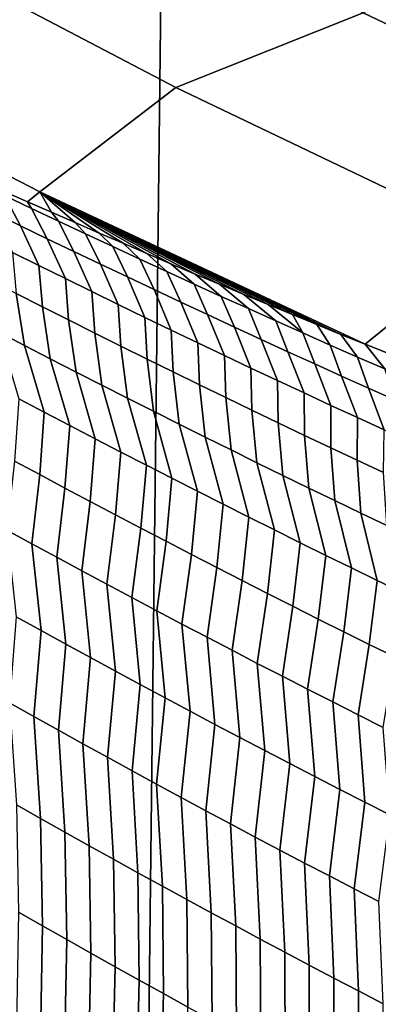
# Model space of a CAD drawing. Header units: metres. Extents: x -240 to 45, y -77 to 27.
# Tile 817 of 1056: x 12.697 to 13.512, y -21.618 to -19.38. Entities that reach past the tile are written whole.
import ezdxf

# ---------------------------------------------------------------- set-up
doc = ezdxf.new("R2010")
doc.units = ezdxf.units.M
doc.layers.add('solid_102011X2', color=7, linetype='CONTINUOUS')

msp = doc.modelspace()

# ---------------------------------------------------------------- linework, layer by layer
at = {"layer": 'solid_102011X2'}
for points in [[(12.968797, 23.521524), (12.419049, -23.807344), (11.8618, -24.081448), (12.418775, 23.807486)], [(13.511796, 23.223614), (12.969113, -23.521353), (12.419049, -23.807344), (12.968797, 23.521524)], [(14.046792, 22.914352), (13.512156, -23.223408), (12.969113, -23.521353), (13.511796, 23.223614)], [(13.477857, -19.363777, 136.254227), (12.773161, -18.994232, 136.308365), (12.340302, -19.161144, 132.07547), (13.051416, -19.533936, 132.017563)], [(12.340302, -19.161144, 132.07547), (12.017755, -19.39716, 127.834137), (12.742252, -19.770567, 127.771744), (13.051416, -19.533936, 132.017563)], [(14.596564, -19.532871, 140.442184), (13.885375, -19.192787, 140.493546), (13.477857, -19.363777, 136.254227), (14.195638, -19.706892, 136.199097)], [(14.195638, -19.706892, 136.199097), (13.477857, -19.363777, 136.254227), (13.051416, -19.533936, 132.017563), (13.775736, -19.880062, 131.958572)], [(12.714466, -19.793324, 127.377518), (12.742252, -19.770567, 127.771744), (12.017755, -19.39716, 127.834137), (12.660106, -19.769274, 127.352516)], [(13.051416, -19.533936, 132.017563), (12.742252, -19.770567, 127.771744), (13.482017, -20.117191, 127.711868), (13.775736, -19.880062, 131.958572)], [(12.638256, -19.818567, 126.860977), (12.698808, -19.848059, 126.870483), (12.661757, -19.77961, 127.255569), (12.600288, -19.750286, 127.246323)], [(12.661757, -19.77961, 127.255569), (12.723269, -19.808775, 127.264732), (12.714466, -19.793324, 127.377518), (12.660106, -19.769274, 127.352516)], [(12.698808, -19.848059, 126.870483), (12.759401, -19.877398, 126.879913), (12.723269, -19.808775, 127.264732), (12.661757, -19.77961, 127.255569)], [(12.714466, -19.793324, 127.377518), (12.768806, -19.817219, 127.402321), (12.742252, -19.770567, 127.771744)], [(13.426953, -20.094929, 127.688995), (13.482017, -20.117191, 127.711868), (12.742252, -19.770567, 127.771744)], [(13.371836, -20.072495, 127.665932), (13.426953, -20.094929, 127.688995), (12.742252, -19.770567, 127.771744)], [(13.316665, -20.049889, 127.642677), (13.371836, -20.072495, 127.665932), (12.742252, -19.770567, 127.771744)], [(13.261444, -20.027111, 127.619232), (13.316665, -20.049889, 127.642677), (12.742252, -19.770567, 127.771744)], [(13.206177, -20.004164, 127.595596), (13.261444, -20.027111, 127.619232), (12.742252, -19.770567, 127.771744)], [(13.150865, -19.981049, 127.57177), (13.206177, -20.004164, 127.595596), (12.742252, -19.770567, 127.771744)], [(13.09551, -19.957762, 127.547745), (13.150865, -19.981049, 127.57177), (12.742252, -19.770567, 127.771744)], [(13.040117, -19.934307, 127.523537), (13.09551, -19.957762, 127.547745), (12.742252, -19.770567, 127.771744)], [(12.985915, -19.911209, 127.499664), (13.040117, -19.934307, 127.523537), (12.742252, -19.770567, 127.771744)], [(12.93168, -19.887949, 127.475616), (12.985915, -19.911209, 127.499664), (12.742252, -19.770567, 127.771744)], [(12.877415, -19.864531, 127.45137), (12.93168, -19.887949, 127.475616), (12.742252, -19.770567, 127.771744)], [(12.823123, -19.840954, 127.426941), (12.877415, -19.864531, 127.45137), (12.742252, -19.770567, 127.771744)], [(12.768806, -19.817219, 127.402321), (12.823123, -19.840954, 127.426941), (12.742252, -19.770567, 127.771744)], [(12.723269, -19.808775, 127.264732), (12.784822, -19.837786, 127.273827), (12.768806, -19.817219, 127.402321), (12.714466, -19.793324, 127.377518)], [(12.680217, -19.908773, 126.479897), (12.740297, -19.938601, 126.489746), (12.698808, -19.848059, 126.870483), (12.638256, -19.818567, 126.860977)], [(12.759401, -19.877398, 126.879913), (12.820039, -19.906578, 126.889267), (12.784822, -19.837786, 127.273827), (12.723269, -19.808775, 127.264732)], [(12.784822, -19.837786, 127.273827), (12.846415, -19.86664, 127.282845), (12.823123, -19.840954, 127.426941), (12.768806, -19.817219, 127.402321)], [(12.740297, -19.938601, 126.489746), (12.800422, -19.968271, 126.499519), (12.759401, -19.877398, 126.879913), (12.698808, -19.848059, 126.870483)], [(12.820039, -19.906578, 126.889267), (12.880717, -19.935604, 126.898537), (12.846415, -19.86664, 127.282845), (12.784822, -19.837786, 127.273827)], [(12.846415, -19.86664, 127.282845), (12.90805, -19.895338, 127.291779), (12.877415, -19.864531, 127.45137), (12.823123, -19.840954, 127.426941)], [(12.880717, -19.935604, 126.898537), (12.941437, -19.964474, 126.90773), (12.90805, -19.895338, 127.291779), (12.846415, -19.86664, 127.282845)], [(12.90805, -19.895338, 127.291779), (12.969725, -19.923878, 127.300636), (12.93168, -19.887949, 127.475616), (12.877415, -19.864531, 127.45137)], [(12.800422, -19.968271, 126.499519), (12.86059, -19.997784, 126.509209), (12.820039, -19.906578, 126.889267), (12.759401, -19.877398, 126.879913)], [(12.941437, -19.964474, 126.90773), (13.002198, -19.993187, 126.916847), (12.969725, -19.923878, 127.300636), (12.90805, -19.895338, 127.291779)], [(13.031439, -19.952259, 127.309425), (12.985915, -19.911209, 127.499664), (12.93168, -19.887949, 127.475616), (12.969725, -19.923878, 127.300636)], [(13.775736, -19.880062, 131.958572), (13.482017, -20.117191, 127.711868), (13.533863, -20.138018, 127.733246)], [(12.688991, -20.002209, 126.097733), (12.748338, -20.032299, 126.107948), (12.740297, -19.938601, 126.489746), (12.680217, -19.908773, 126.479897)], [(12.86059, -19.997784, 126.509209), (12.920802, -20.027142, 126.518814), (12.880717, -19.935604, 126.898537), (12.820039, -19.906578, 126.889267)], [(13.093193, -19.980482, 127.318123), (13.040117, -19.934307, 127.523537), (12.985915, -19.911209, 127.499664), (13.031439, -19.952259, 127.309425)], [(12.748338, -20.032299, 126.107948), (12.807731, -20.062231, 126.11808), (12.800422, -19.968271, 126.499519), (12.740297, -19.938601, 126.489746)], [(12.920802, -20.027142, 126.518814), (12.981056, -20.056339, 126.528336), (12.941437, -19.964474, 126.90773), (12.880717, -19.935604, 126.898537)], [(13.002198, -19.993187, 126.916847), (13.063, -20.021742, 126.92588), (13.031439, -19.952259, 127.309425), (12.969725, -19.923878, 127.300636)], [(13.154985, -20.008545, 127.326752), (13.09551, -19.957762, 127.547745), (13.040117, -19.934307, 127.523537), (13.093193, -19.980482, 127.318123)], [(13.063, -20.021742, 126.92588), (13.12384, -20.050138, 126.93483), (13.093193, -19.980482, 127.318123), (13.031439, -19.952259, 127.309425)], [(13.216816, -20.036448, 127.335289), (13.150865, -19.981049, 127.57177), (13.09551, -19.957762, 127.547745), (13.154985, -20.008545, 127.326752)], [(12.649083, -20.089819, 125.711777), (12.707567, -20.120205, 125.72242), (12.688991, -20.002209, 126.097733), (12.629689, -19.971966, 126.087433)], [(12.807731, -20.062231, 126.11808), (12.867169, -20.092009, 126.128128), (12.86059, -19.997784, 126.509209), (12.800422, -19.968271, 126.499519)], [(12.981056, -20.056339, 126.528336), (13.041353, -20.085381, 126.537781), (13.002198, -19.993187, 126.916847), (12.941437, -19.964474, 126.90773)], [(13.12384, -20.050138, 126.93483), (13.184722, -20.078377, 126.943703), (13.154985, -20.008545, 127.326752), (13.093193, -19.980482, 127.318123)], [(13.278686, -20.06419, 127.343758), (13.206177, -20.004164, 127.595596), (13.150865, -19.981049, 127.57177), (13.216816, -20.036448, 127.335289)], [(12.707567, -20.120205, 125.72242), (12.766098, -20.150438, 125.732979), (12.748338, -20.032299, 126.107948), (12.688991, -20.002209, 126.097733)], [(12.867169, -20.092009, 126.128128), (12.926652, -20.121628, 126.138092), (12.920802, -20.027142, 126.518814), (12.86059, -19.997784, 126.509209)], [(13.041353, -20.085381, 126.537781), (13.101691, -20.114262, 126.547134), (13.063, -20.021742, 126.92588), (13.002198, -19.993187, 126.916847)], [(13.184722, -20.078377, 126.943703), (13.245642, -20.106455, 126.952499), (13.216816, -20.036448, 127.335289), (13.154985, -20.008545, 127.326752)], [(13.340591, -20.09177, 127.352135), (13.261444, -20.027111, 127.619232), (13.206177, -20.004164, 127.595596), (13.278686, -20.06419, 127.343758)], [(12.926652, -20.121628, 126.138092), (12.986179, -20.151093, 126.147972), (12.981056, -20.056339, 126.528336), (12.920802, -20.027142, 126.518814)], [(13.101691, -20.114262, 126.547134), (13.162071, -20.142982, 126.556412), (13.12384, -20.050138, 126.93483), (13.063, -20.021742, 126.92588)], [(13.340591, -20.09177, 127.352135), (13.316665, -20.049889, 127.642677), (13.261444, -20.027111, 127.619232)], [(12.766098, -20.150438, 125.732979), (12.824676, -20.180517, 125.743454), (12.807731, -20.062231, 126.11808), (12.748338, -20.032299, 126.107948)], [(13.162071, -20.142982, 126.556412), (13.222492, -20.171545, 126.565605), (13.184722, -20.078377, 126.943703), (13.12384, -20.050138, 126.93483)], [(13.245642, -20.106455, 126.952499), (13.3066, -20.134375, 126.961205), (13.278686, -20.06419, 127.343758), (13.216816, -20.036448, 127.335289)], [(13.340591, -20.09177, 127.352135), (13.402535, -20.119188, 127.360443), (13.371836, -20.072495, 127.665932), (13.316665, -20.049889, 127.642677)], [(12.824676, -20.180517, 125.743454), (12.883301, -20.21044, 125.753845), (12.867169, -20.092009, 126.128128), (12.807731, -20.062231, 126.11808)], [(12.986179, -20.151093, 126.147972), (13.045751, -20.180397, 126.157768), (13.041353, -20.085381, 126.537781), (12.981056, -20.056339, 126.528336)], [(13.3066, -20.134375, 126.961205), (13.367597, -20.162132, 126.969833), (13.340591, -20.09177, 127.352135), (13.278686, -20.06419, 127.343758)], [(13.402535, -20.119188, 127.360443), (13.464515, -20.146444, 127.36866), (13.426953, -20.094929, 127.688995), (13.371836, -20.072495, 127.665932)], [(12.694443, -20.241148, 125.347275), (12.752373, -20.271685, 125.358284), (12.707567, -20.120205, 125.72242), (12.649083, -20.089819, 125.711777)], [(12.883301, -20.21044, 125.753845), (12.941972, -20.240208, 125.764153), (12.926652, -20.121628, 126.138092), (12.867169, -20.092009, 126.128128)], [(13.045751, -20.180397, 126.157768), (13.105365, -20.209543, 126.167473), (13.101691, -20.114262, 126.547134), (13.041353, -20.085381, 126.537781)], [(13.222492, -20.171545, 126.565605), (13.282953, -20.199945, 126.574707), (13.245642, -20.106455, 126.952499), (13.184722, -20.078377, 126.943703)], [(13.367597, -20.162132, 126.969833), (13.428631, -20.18973, 126.978378), (13.402535, -20.119188, 127.360443), (13.340591, -20.09177, 127.352135)], [(13.464515, -20.146444, 127.36866), (13.526531, -20.173538, 127.376801), (13.482017, -20.117191, 127.711868), (13.426953, -20.094929, 127.688995)], [(12.752373, -20.271685, 125.358284), (12.810351, -20.302067, 125.369209), (12.766098, -20.150438, 125.732979), (12.707567, -20.120205, 125.72242)], [(13.105365, -20.209543, 126.167473), (13.165022, -20.238531, 126.177101), (13.162071, -20.142982, 126.556412), (13.101691, -20.114262, 126.547134)], [(13.282953, -20.199945, 126.574707), (13.343454, -20.228184, 126.583733), (13.3066, -20.134375, 126.961205), (13.245642, -20.106455, 126.952499)], [(13.428631, -20.18973, 126.978378), (13.489702, -20.217163, 126.986839), (13.464515, -20.146444, 127.36866), (13.402535, -20.119188, 127.360443)], [(13.526531, -20.173538, 127.376801), (13.588583, -20.200468, 127.38485), (13.533863, -20.138018, 127.733246), (13.482017, -20.117191, 127.711868)], [(12.941972, -20.240208, 125.764153), (13.000688, -20.269819, 125.774376), (12.986179, -20.151093, 126.147972), (12.926652, -20.121628, 126.138092)], [(13.165022, -20.238531, 126.177101), (13.224722, -20.267359, 126.186638), (13.222492, -20.171545, 126.565605), (13.162071, -20.142982, 126.556412)], [(13.343454, -20.228184, 126.583733), (13.403995, -20.256262, 126.592667), (13.367597, -20.162132, 126.969833), (13.3066, -20.134375, 126.961205)], [(12.810351, -20.302067, 125.369209), (12.868379, -20.332294, 125.380043), (12.824676, -20.180517, 125.743454), (12.766098, -20.150438, 125.732979)], [(13.000688, -20.269819, 125.774376), (13.059449, -20.299276, 125.784508), (13.045751, -20.180397, 126.157768), (12.986179, -20.151093, 126.147972)], [(13.403995, -20.256262, 126.592667), (13.464574, -20.284176, 126.601517), (13.428631, -20.18973, 126.978378), (13.367597, -20.162132, 126.969833)], [(13.489702, -20.217163, 126.986839), (13.550811, -20.244436, 126.995216), (13.526531, -20.173538, 127.376801), (13.464515, -20.146444, 127.36866)], [(12.868379, -20.332294, 125.380043), (12.926455, -20.362368, 125.390785), (12.883301, -20.21044, 125.753845), (12.824676, -20.180517, 125.743454)], [(13.059449, -20.299276, 125.784508), (13.118256, -20.328573, 125.794548), (13.105365, -20.209543, 126.167473), (13.045751, -20.180397, 126.157768)], [(13.224722, -20.267359, 126.186638), (13.284463, -20.296026, 126.196091), (13.282953, -20.199945, 126.574707), (13.222492, -20.171545, 126.565605)], [(13.118256, -20.328573, 125.794548), (13.177105, -20.357714, 125.804512), (13.165022, -20.238531, 126.177101), (13.105365, -20.209543, 126.167473)], [(13.284463, -20.296026, 126.196091), (13.344245, -20.324533, 126.20546), (13.343454, -20.228184, 126.583733), (13.282953, -20.199945, 126.574707)], [(13.464574, -20.284176, 126.601517), (13.525191, -20.311928, 126.610283), (13.489702, -20.217163, 126.986839), (13.428631, -20.18973, 126.978378)], [(12.926455, -20.362368, 125.390785), (12.984578, -20.392286, 125.401443), (12.941972, -20.240208, 125.764153), (12.883301, -20.21044, 125.753845)], [(13.344245, -20.324533, 126.20546), (13.404068, -20.352879, 126.214737), (13.403995, -20.256262, 126.592667), (13.343454, -20.228184, 126.583733)], [(13.525191, -20.311928, 126.610283), (13.585847, -20.339516, 126.618965), (13.550811, -20.244436, 126.995216), (13.489702, -20.217163, 126.986839)], [(12.684832, -20.383032, 124.979431), (12.742121, -20.413792, 124.990883), (12.752373, -20.271685, 125.358284), (12.694443, -20.241148, 125.347275)], [(12.984578, -20.392286, 125.401443), (13.042749, -20.422049, 125.412018), (13.000688, -20.269819, 125.774376), (12.941972, -20.240208, 125.764153)], [(13.177105, -20.357714, 125.804512), (13.235999, -20.386696, 125.814377), (13.224722, -20.267359, 126.186638), (13.165022, -20.238531, 126.177101)], [(12.742121, -20.413792, 124.990883), (12.799461, -20.444399, 125.002251), (12.810351, -20.302067, 125.369209), (12.752373, -20.271685, 125.358284)], [(13.042749, -20.422049, 125.412018), (13.100966, -20.451653, 125.422493), (13.059449, -20.299276, 125.784508), (13.000688, -20.269819, 125.774376)], [(13.235999, -20.386696, 125.814377), (13.294936, -20.415518, 125.824165), (13.284463, -20.296026, 126.196091), (13.224722, -20.267359, 126.186638)], [(13.404068, -20.352879, 126.214737), (13.463932, -20.381062, 126.223923), (13.464574, -20.284176, 126.601517), (13.403995, -20.256262, 126.592667)], [(13.100966, -20.451653, 125.422493), (13.159229, -20.481102, 125.432884), (13.118256, -20.328573, 125.794548), (13.059449, -20.299276, 125.784508)], [(13.294936, -20.415518, 125.824165), (13.353915, -20.444181, 125.833855), (13.344245, -20.324533, 126.20546), (13.284463, -20.296026, 126.196091)], [(13.463932, -20.381062, 126.223923), (13.523835, -20.409082, 126.233025), (13.525191, -20.311928, 126.610283), (13.464574, -20.284176, 126.601517)], [(12.799461, -20.444399, 125.002251), (12.856853, -20.474854, 125.013527), (12.868379, -20.332294, 125.380043), (12.810351, -20.302067, 125.369209)], [(12.856853, -20.474854, 125.013527), (12.914293, -20.505152, 125.024712), (12.926455, -20.362368, 125.390785), (12.868379, -20.332294, 125.380043)], [(13.159229, -20.481102, 125.432884), (13.217538, -20.510391, 125.443184), (13.177105, -20.357714, 125.804512), (13.118256, -20.328573, 125.794548)], [(13.353915, -20.444181, 125.833855), (13.412936, -20.472685, 125.84346), (13.404068, -20.352879, 126.214737), (13.344245, -20.324533, 126.20546)], [(12.914293, -20.505152, 125.024712), (12.971785, -20.535297, 125.035805), (12.984578, -20.392286, 125.401443), (12.926455, -20.362368, 125.390785)], [(13.217538, -20.510391, 125.443184), (13.275892, -20.539522, 125.453392), (13.235999, -20.386696, 125.814377), (13.177105, -20.357714, 125.804512)], [(13.412936, -20.472685, 125.84346), (13.471999, -20.501026, 125.852974), (13.463932, -20.381062, 126.223923), (13.404068, -20.352879, 126.214737)], [(12.66764, -20.539839, 124.617607), (12.724327, -20.570814, 124.629532), (12.742121, -20.413792, 124.990883), (12.684832, -20.383032, 124.979431)], [(13.275892, -20.539522, 125.453392), (13.334291, -20.568495, 125.463509), (13.294936, -20.415518, 125.824165), (13.235999, -20.386696, 125.814377)], [(13.471999, -20.501026, 125.852974), (13.531103, -20.529207, 125.862396), (13.523835, -20.409082, 126.233025), (13.463932, -20.381062, 126.223923)], [(12.971785, -20.535297, 125.035805), (13.029325, -20.565289, 125.046806), (13.042749, -20.422049, 125.412018), (12.984578, -20.392286, 125.401443)], [(12.724327, -20.570814, 124.629532), (12.781069, -20.601639, 124.641373), (12.799461, -20.444399, 125.002251), (12.742121, -20.413792, 124.990883)], [(13.029325, -20.565289, 125.046806), (13.086913, -20.595123, 125.057716), (13.100966, -20.451653, 125.422493), (13.042749, -20.422049, 125.412018)], [(13.334291, -20.568495, 125.463509), (13.392733, -20.597309, 125.473534), (13.353915, -20.444181, 125.833855), (13.294936, -20.415518, 125.824165)], [(12.781069, -20.601639, 124.641373), (12.837863, -20.632311, 124.653114), (12.856853, -20.474854, 125.013527), (12.799461, -20.444399, 125.002251)], [(13.086913, -20.595123, 125.057716), (13.144549, -20.624804, 125.068542), (13.159229, -20.481102, 125.432884), (13.100966, -20.451653, 125.422493)], [(13.392733, -20.597309, 125.473534), (13.451219, -20.625961, 125.483467), (13.412936, -20.472685, 125.84346), (13.353915, -20.444181, 125.833855)], [(12.837863, -20.632311, 124.653114), (12.89471, -20.66283, 124.664772), (12.914293, -20.505152, 125.024712), (12.856853, -20.474854, 125.013527)], [(13.451219, -20.625961, 125.483467), (13.509748, -20.654451, 125.493309), (13.471999, -20.501026, 125.852974), (13.412936, -20.472685, 125.84346)], [(13.144549, -20.624804, 125.068542), (13.202234, -20.654325, 125.079269), (13.217538, -20.510391, 125.443184), (13.159229, -20.481102, 125.432884)], [(13.509748, -20.654451, 125.493309), (13.568318, -20.682783, 125.503059), (13.531103, -20.529207, 125.862396), (13.471999, -20.501026, 125.852974)], [(12.89471, -20.66283, 124.664772), (12.951608, -20.693197, 124.676331), (12.971785, -20.535297, 125.035805), (12.914293, -20.505152, 125.024712)], [(13.202234, -20.654325, 125.079269), (13.259965, -20.683689, 125.089905), (13.275892, -20.539522, 125.453392), (13.217538, -20.510391, 125.443184)], [(12.688959, -20.736889, 124.272743), (12.745209, -20.767992, 124.285118), (12.724327, -20.570814, 124.629532), (12.66764, -20.539839, 124.617607)], [(12.951608, -20.693197, 124.676331), (13.008557, -20.72341, 124.687798), (13.029325, -20.565289, 125.046806), (12.971785, -20.535297, 125.035805)], [(13.259965, -20.683689, 125.089905), (13.317743, -20.712896, 125.100441), (13.334291, -20.568495, 125.463509), (13.275892, -20.539522, 125.453392)], [(13.008557, -20.72341, 124.687798), (13.065558, -20.753468, 124.699173), (13.086913, -20.595123, 125.057716), (13.029325, -20.565289, 125.046806)], [(13.317743, -20.712896, 125.100441), (13.375566, -20.741945, 125.110886), (13.392733, -20.597309, 125.473534), (13.334291, -20.568495, 125.463509)], [(12.745209, -20.767992, 124.285118), (12.801514, -20.798943, 124.297394), (12.781069, -20.601639, 124.641373), (12.724327, -20.570814, 124.629532)], [(12.801514, -20.798943, 124.297394), (12.857874, -20.829742, 124.309578), (12.837863, -20.632311, 124.653114), (12.781069, -20.601639, 124.641373)], [(13.065558, -20.753468, 124.699173), (13.122609, -20.783371, 124.710449), (13.144549, -20.624804, 125.068542), (13.086913, -20.595123, 125.057716)], [(13.375566, -20.741945, 125.110886), (13.433435, -20.770834, 125.121239), (13.451219, -20.625961, 125.483467), (13.392733, -20.597309, 125.473534)], [(12.857874, -20.829742, 124.309578), (12.914288, -20.86039, 124.321663), (12.89471, -20.66283, 124.664772), (12.837863, -20.632311, 124.653114)], [(13.122609, -20.783371, 124.710449), (13.179709, -20.81312, 124.721634), (13.202234, -20.654325, 125.079269), (13.144549, -20.624804, 125.068542)], [(13.433435, -20.770834, 125.121239), (13.49135, -20.799562, 125.1315), (13.509748, -20.654451, 125.493309), (13.451219, -20.625961, 125.483467)], [(13.179709, -20.81312, 124.721634), (13.236859, -20.842712, 124.732719), (13.259965, -20.683689, 125.089905), (13.202234, -20.654325, 125.079269)], [(13.49135, -20.799562, 125.1315), (13.549309, -20.828131, 125.141663), (13.568318, -20.682783, 125.503059), (13.509748, -20.654451, 125.493309)], [(12.914288, -20.86039, 124.321663), (12.970757, -20.890886, 124.333656), (12.951608, -20.693197, 124.676331), (12.89471, -20.66283, 124.664772)], [(12.970757, -20.890886, 124.333656), (13.027278, -20.921228, 124.345551), (13.008557, -20.72341, 124.687798), (12.951608, -20.693197, 124.676331)], [(13.236859, -20.842712, 124.732719), (13.294058, -20.872147, 124.743713), (13.317743, -20.712896, 125.100441), (13.259965, -20.683689, 125.089905)], [(13.027278, -20.921228, 124.345551), (13.083853, -20.951416, 124.357353), (13.065558, -20.753468, 124.699173), (13.008557, -20.72341, 124.687798)], [(13.294058, -20.872147, 124.743713), (13.351305, -20.901424, 124.754608), (13.375566, -20.741945, 125.110886), (13.317743, -20.712896, 125.100441)], [(12.673414, -20.932472, 123.929573), (12.729023, -20.96365, 123.942413), (12.745209, -20.767992, 124.285118), (12.688959, -20.736889, 124.272743)], [(13.351305, -20.901424, 124.754608), (13.408599, -20.930546, 124.765411), (13.433435, -20.770834, 125.121239), (13.375566, -20.741945, 125.110886)], [(12.729023, -20.96365, 123.942413), (12.78469, -20.994678, 123.955154), (12.801514, -20.798943, 124.297394), (12.745209, -20.767992, 124.285118)], [(13.083853, -20.951416, 124.357353), (13.14048, -20.981451, 124.369049), (13.122609, -20.783371, 124.710449), (13.065558, -20.753468, 124.699173)], [(13.14048, -20.981451, 124.369049), (13.197159, -21.01133, 124.380653), (13.179709, -20.81312, 124.721634), (13.122609, -20.783371, 124.710449)], [(13.408599, -20.930546, 124.765411), (13.46594, -20.959507, 124.776115), (13.49135, -20.799562, 125.1315), (13.433435, -20.770834, 125.121239)], [(12.78469, -20.994678, 123.955154), (12.840414, -21.025558, 123.967804), (12.857874, -20.829742, 124.309578), (12.801514, -20.798943, 124.297394)], [(13.197159, -21.01133, 124.380653), (13.253889, -21.041052, 124.392159), (13.236859, -20.842712, 124.732719), (13.179709, -20.81312, 124.721634)], [(13.46594, -20.959507, 124.776115), (13.523328, -20.988308, 124.78672), (13.549309, -20.828131, 125.141663), (13.49135, -20.799562, 125.1315)], [(12.840414, -21.025558, 123.967804), (12.896195, -21.056288, 123.980354), (12.914288, -20.86039, 124.321663), (12.857874, -20.829742, 124.309578)], [(13.253889, -21.041052, 124.392159), (13.31067, -21.07062, 124.403564), (13.294058, -20.872147, 124.743713), (13.236859, -20.842712, 124.732719)], [(12.896195, -21.056288, 123.980354), (12.952032, -21.086866, 123.992805), (12.970757, -20.890886, 124.333656), (12.914288, -20.86039, 124.321663)], [(13.31067, -21.07062, 124.403564), (13.367501, -21.100029, 124.414871), (13.351305, -20.901424, 124.754608), (13.294058, -20.872147, 124.743713)], [(12.952032, -21.086866, 123.992805), (13.007925, -21.117296, 124.005157), (13.027278, -20.921228, 124.345551), (12.970757, -20.890886, 124.333656)], [(13.367501, -21.100029, 124.414871), (13.424382, -21.129282, 124.426079), (13.408599, -20.930546, 124.765411), (13.351305, -20.901424, 124.754608)], [(13.007925, -21.117296, 124.005157), (13.063872, -21.147573, 124.01741), (13.083853, -20.951416, 124.357353), (13.027278, -20.921228, 124.345551)], [(12.689033, -21.16424, 123.604393), (12.744212, -21.195448, 123.617683), (12.729023, -20.96365, 123.942413), (12.673414, -20.932472, 123.929573)], [(13.424382, -21.129282, 124.426079), (13.481312, -21.158377, 124.437187), (13.46594, -20.959507, 124.776115), (13.408599, -20.930546, 124.765411)], [(12.744212, -21.195448, 123.617683), (12.799451, -21.226509, 123.630875), (12.78469, -20.994678, 123.955154), (12.729023, -20.96365, 123.942413)], [(13.063872, -21.147573, 124.01741), (13.119874, -21.177698, 124.029572), (13.14048, -20.981451, 124.369049), (13.083853, -20.951416, 124.357353)], [(13.481312, -21.158377, 124.437187), (13.538291, -21.187313, 124.448196), (13.523328, -20.988308, 124.78672), (13.46594, -20.959507, 124.776115)], [(13.119874, -21.177698, 124.029572), (13.17593, -21.207668, 124.041626), (13.197159, -21.01133, 124.380653), (13.14048, -20.981451, 124.369049)], [(12.799451, -21.226509, 123.630875), (12.85475, -21.257421, 123.643967), (12.840414, -21.025558, 123.967804), (12.78469, -20.994678, 123.955154)], [(13.17593, -21.207668, 124.041626), (13.232039, -21.237488, 124.053581), (13.253889, -21.041052, 124.392159), (13.197159, -21.01133, 124.380653)], [(12.85475, -21.257421, 123.643967), (12.910107, -21.288185, 123.65696), (12.896195, -21.056288, 123.980354), (12.840414, -21.025558, 123.967804)], [(12.910107, -21.288185, 123.65696), (12.965522, -21.3188, 123.669846), (12.952032, -21.086866, 123.992805), (12.896195, -21.056288, 123.980354)], [(13.232039, -21.237488, 124.053581), (13.288202, -21.267153, 124.06543), (13.31067, -21.07062, 124.403564), (13.253889, -21.041052, 124.392159)], [(13.288202, -21.267153, 124.06543), (13.344417, -21.296661, 124.077187), (13.367501, -21.100029, 124.414871), (13.31067, -21.07062, 124.403564)], [(12.965522, -21.3188, 123.669846), (13.020995, -21.349266, 123.68264), (13.007925, -21.117296, 124.005157), (12.952032, -21.086866, 123.992805)], [(13.344417, -21.296661, 124.077187), (13.400683, -21.326017, 124.088837), (13.424382, -21.129282, 124.426079), (13.367501, -21.100029, 124.414871)], [(13.020995, -21.349266, 123.68264), (13.076526, -21.379581, 123.695328), (13.063872, -21.147573, 124.01741), (13.007925, -21.117296, 124.005157)], [(13.076526, -21.379581, 123.695328), (13.132113, -21.409744, 123.707909), (13.119874, -21.177698, 124.029572), (13.063872, -21.147573, 124.01741)], [(13.400683, -21.326017, 124.088837), (13.457001, -21.355215, 124.100388), (13.481312, -21.158377, 124.437187), (13.424382, -21.129282, 124.426079)], [(12.693763, -21.408285, 123.288544), (12.74857, -21.439529, 123.302307), (12.744212, -21.195448, 123.617683), (12.689033, -21.16424, 123.604393)], [(13.457001, -21.355215, 124.100388), (13.51337, -21.384256, 124.111832), (13.538291, -21.187313, 124.448196), (13.481312, -21.158377, 124.437187)], [(13.132113, -21.409744, 123.707909), (13.187756, -21.439756, 123.72039), (13.17593, -21.207668, 124.041626), (13.119874, -21.177698, 124.029572)], [(12.74857, -21.439529, 123.302307), (12.80344, -21.470629, 123.315979), (12.799451, -21.226509, 123.630875), (12.744212, -21.195448, 123.617683)], [(13.187756, -21.439756, 123.72039), (13.243455, -21.469618, 123.732773), (13.232039, -21.237488, 124.053581), (13.17593, -21.207668, 124.041626)], [(12.80344, -21.470629, 123.315979), (12.858372, -21.501581, 123.329544), (12.85475, -21.257421, 123.643967), (12.799451, -21.226509, 123.630875)], [(13.243455, -21.469618, 123.732773), (13.299209, -21.499325, 123.745049), (13.288202, -21.267153, 124.06543), (13.232039, -21.237488, 124.053581)], [(12.858372, -21.501581, 123.329544), (12.913364, -21.532387, 123.343002), (12.910107, -21.288185, 123.65696), (12.85475, -21.257421, 123.643967)], [(13.299209, -21.499325, 123.745049), (13.355017, -21.528877, 123.757225), (13.344417, -21.296661, 124.077187), (13.288202, -21.267153, 124.06543)], [(12.913364, -21.532387, 123.343002), (12.968418, -21.563044, 123.356361), (12.965522, -21.3188, 123.669846), (12.910107, -21.288185, 123.65696)], [(13.355017, -21.528877, 123.757225), (13.410879, -21.558277, 123.769295), (13.400683, -21.326017, 124.088837), (13.344417, -21.296661, 124.077187)], [(12.968418, -21.563044, 123.356361), (13.023532, -21.593554, 123.369614), (13.020995, -21.349266, 123.68264), (12.965522, -21.3188, 123.669846)], [(13.410879, -21.558277, 123.769295), (13.466795, -21.587523, 123.781258), (13.457001, -21.355215, 124.100388), (13.400683, -21.326017, 124.088837)], [(13.023532, -21.593554, 123.369614), (13.078705, -21.623913, 123.382759), (13.076526, -21.379581, 123.695328), (13.020995, -21.349266, 123.68264)], [(13.466795, -21.587523, 123.781258), (13.522763, -21.616611, 123.793114), (13.51337, -21.384256, 124.111832), (13.457001, -21.355215, 124.100388)], [(13.078705, -21.623913, 123.382759), (13.133937, -21.654123, 123.395805), (13.132113, -21.409744, 123.707909), (13.076526, -21.379581, 123.695328)], [(12.689109, -21.664898, 122.98304), (12.743594, -21.696177, 122.997307), (12.74857, -21.439529, 123.302307), (12.693763, -21.408285, 123.288544)], [(13.133937, -21.654123, 123.395805), (13.189228, -21.684183, 123.408745), (13.187756, -21.439756, 123.72039), (13.132113, -21.409744, 123.707909)], [(12.743594, -21.696177, 122.997307), (12.798143, -21.72731, 123.011475), (12.80344, -21.470629, 123.315979), (12.74857, -21.439529, 123.302307)], [(13.189228, -21.684183, 123.408745), (13.244576, -21.714092, 123.421577), (13.243455, -21.469618, 123.732773), (13.187756, -21.439756, 123.72039)], [(12.798143, -21.72731, 123.011475), (12.852758, -21.758299, 123.025536), (12.858372, -21.501581, 123.329544), (12.80344, -21.470629, 123.315979)], [(13.244576, -21.714092, 123.421577), (13.299983, -21.743851, 123.434303), (13.299209, -21.499325, 123.745049), (13.243455, -21.469618, 123.732773)], [(12.852758, -21.758299, 123.025536), (12.907436, -21.789141, 123.039482), (12.913364, -21.532387, 123.343002), (12.858372, -21.501581, 123.329544)], [(13.299983, -21.743851, 123.434303), (13.355446, -21.773457, 123.446922), (13.355017, -21.528877, 123.757225), (13.299209, -21.499325, 123.745049)], [(13.355446, -21.773457, 123.446922), (13.410965, -21.802908, 123.459435), (13.410879, -21.558277, 123.769295), (13.355017, -21.528877, 123.757225)], [(12.907436, -21.789141, 123.039482), (12.962177, -21.819838, 123.053329), (12.968418, -21.563044, 123.356361), (12.913364, -21.532387, 123.343002)], [(12.962177, -21.819838, 123.053329), (13.016981, -21.850388, 123.06707), (13.023532, -21.593554, 123.369614), (12.968418, -21.563044, 123.356361)], [(13.410965, -21.802908, 123.459435), (13.46654, -21.832207, 123.47184), (13.466795, -21.587523, 123.781258), (13.410879, -21.558277, 123.769295)], [(13.016981, -21.850388, 123.06707), (13.071847, -21.880789, 123.080704), (13.078705, -21.623913, 123.382759), (13.023532, -21.593554, 123.369614)], [(13.46654, -21.832207, 123.47184), (13.52217, -21.861353, 123.484138), (13.522763, -21.616611, 123.793114), (13.466795, -21.587523, 123.781258)]]:
    msp.add_3dface(points, dxfattribs=at)

doc.saveas('drawing.dxf')
